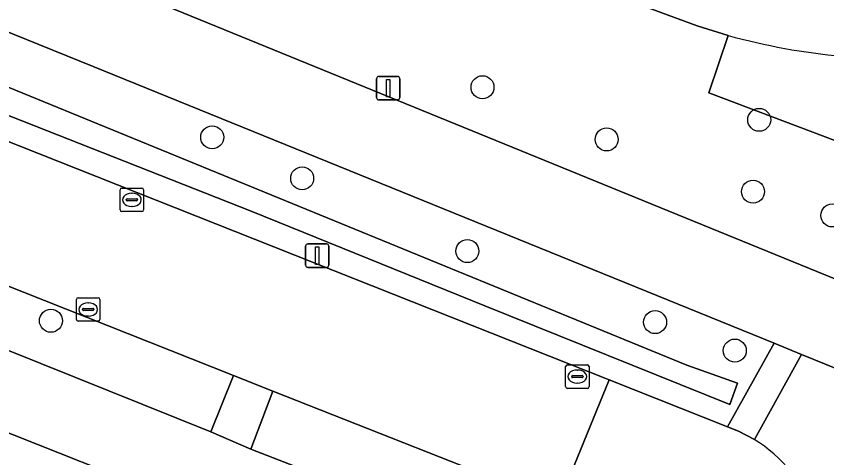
# Model space of a CAD drawing. Extents: x 157320 to 158835, y 386650 to 388491.
# Drawn here: x 158191.75 to 158226.29, y 387310.17 to 387328.97 of the extents above; entities that cross this region are included whole.
import ezdxf

# ---------------------------------------------------------------- set-up
doc = ezdxf.new("R2010")
doc.units = 0
for name, color, linetype in [('IMGEO_Berm_groen', 7, 'Continuous'), ('IMGEO_Boom', 7, 'Continuous'), ('IMGEO_Erf', 7, 'Continuous'), ('IMGEO_Fietspad_gesloten', 7, 'Continuous'), ('IMGEO_Fietspad_halfverhard', 7, 'Continuous'), ('IMGEO_Greppel_droge_sloot', 7, 'Continuous'), ('IMGEO_Groenvoorziening', 7, 'Continuous'), ('IMGEO_Kolk', 7, 'Continuous'), ('IMGEO_Lichtmast', 7, 'Continuous'), ('IMGEO_Pand', 7, 'Continuous'), ('IMGEO_Rijbaan_lokaal_gesloten', 7, 'Continuous'), ('IMGEO_Voetpad_open', 7, 'Continuous')]:
    doc.layers.add(name, color=color, linetype=linetype)

msp = doc.modelspace()

# ---------------------------------------------------------------- linework, layer by layer
at = {"layer": 'IMGEO_Berm_groen'}
for points in [[(158221.254, 387325.716), (158222.09, 387328.153), (158220.759, 387328.558), (158195.012, 387338.047), (158183.983, 387342.334)], [(158181.754, 387341.023), (158179.894, 387336.819), (158196.427, 387330.121), (158233.586, 387314.953), (158272.994, 387299.418), (158274.047, 387299.005), (158289.751, 387292.854), (158290.188, 387292.683)], [(158177.571, 387329.112), (158217.018, 387313.487), (158222.051, 387311.493), (158224.046, 387315.044), (158195.029, 387326.837), (158178.354, 387333.585)], [(158303.572, 387286.624), (158318.728, 387279.136), (158325.698, 387275.321), (158327.063, 387274.562), (158336.5, 387283.714), (158337.037, 387284.479), (158331.318, 387286.752), (158282.199, 387306.464), (158278.806, 387307.93), (158276.895, 387304.182), (158265.187, 387309.099), (158221.254, 387325.716)]]:
    msp.add_lwpolyline(points, dxfattribs=at)
msp.add_lwpolyline([(158187.304, 387327.627), (158220.325, 387314.118), (158222.485, 387313.349), (158222.156, 387312.434), (158211.722, 387316.644), (158201.765, 387320.671), (158189.611, 387325.448), (158179.141, 387329.549), (158177.31, 387330.226), (158177.749, 387331.214)], close=True, dxfattribs=at)
at = {"layer": 'IMGEO_Boom'}
for centre in [(158211.617, 387325.948), (158223.406, 387324.56), (158200.102, 387323.817), (158216.908, 387323.725), (158203.934, 387322.067), (158223.145, 387321.502), (158226.519, 387320.489), (158210.971, 387318.97), (158193.23, 387316.004), (158218.971, 387315.946), (158222.367, 387314.735)]:
    msp.add_circle(centre, 0.489, dxfattribs=at)
at = {"layer": 'IMGEO_Erf'}
msp.add_lwpolyline([(158192.371, 387280.748), (158201.235, 387285.4), (158202.158, 387286.046), (158212.666, 387291.668), (158216.158, 387300.99), (158216.196, 387301.202), (158216.245, 387301.693), (158216.243, 387302.187), (158216.189, 387302.678), (158216.085, 387303.161), (158215.93, 387303.63), (158215.727, 387304.08), (158215.478, 387304.507), (158215.186, 387304.905), (158214.854, 387305.271), (158214.486, 387305.6), (158201.742, 387310.539), (158200.048, 387311.279), (158172.43, 387322.36), (158170.279, 387323.24), (158156.835, 387328.445)], dxfattribs=at)
msp.add_lwpolyline([(158187.529, 387303.287), (158186.474, 387302.714), (158186.195, 387303.228), (158186.728, 387303.535), (158185.52, 387305.721), (158189.153, 387307.696), (158190.685, 387311.518), (158198.358, 387308.486), (158197.986, 387307.545), (158201.15, 387306.291), (158203.112, 387305.513), (158203.483, 387306.446), (158213.734, 387302.382), (158212.072, 387298.205), (158201.372, 387292.438), (158198.42, 387297.878), (158195.529, 387296.309), (158193.515, 387300.122), (158192.433, 387302.167), (158189.116, 387300.367)], close=True, dxfattribs=at)
at = {"layer": 'IMGEO_Fietspad_gesloten'}
msp.add_lwpolyline([(158124.471, 387355.87), (158132.741, 387352.366), (158149.829, 387345.265), (158176.498, 387334.345), (158178.354, 387333.585), (158195.029, 387326.837), (158224.046, 387315.044), (158225.213, 387314.57), (158232.134, 387311.757), (158271.569, 387296.126), (158272.304, 387295.835), (158288.418, 387289.45), (158289.751, 387292.854), (158274.047, 387299.005), (158272.994, 387299.418), (158233.586, 387314.953), (158196.427, 387330.121), (158179.894, 387336.819), (158178.012, 387337.588), (158134.371, 387355.421), (158125.75, 387359.161)], dxfattribs=at)
at = {"layer": 'IMGEO_Fietspad_halfverhard'}
msp.add_lwpolyline([(158225.213, 387314.57), (158224.046, 387315.044), (158222.051, 387311.493), (158222.531, 387311.303), (158223.199, 387310.95)], close=True, dxfattribs=at)
at = {"layer": 'IMGEO_Greppel_droge_sloot'}
msp.add_lwpolyline([(158177.31, 387330.226), (158179.141, 387329.549), (158189.611, 387325.448), (158201.765, 387320.671), (158211.722, 387316.644), (158222.156, 387312.434), (158222.485, 387313.349), (158220.325, 387314.118), (158187.304, 387327.627), (158177.749, 387331.214)], close=True, dxfattribs=at)
at = {"layer": 'IMGEO_Groenvoorziening'}
for points in [[(158222.09, 387328.153), (158221.254, 387325.716), (158265.187, 387309.099), (158276.895, 387304.182), (158278.806, 387307.93)], [(158232.134, 387311.757), (158225.213, 387314.57), (158223.199, 387310.95)], [(158214.851, 387308.211), (158202.682, 387313.005), (158201.742, 387310.539), (158214.486, 387305.6), (158214.854, 387305.271), (158215.186, 387304.905), (158215.478, 387304.507), (158215.727, 387304.08), (158215.93, 387303.63), (158216.085, 387303.161), (158218.345, 387304.178)]]:
    msp.add_lwpolyline(points, dxfattribs=at)
msp.add_lwpolyline([(158173.33, 387324.641), (158172.43, 387322.36), (158200.048, 387311.279), (158201.008, 387313.673)], close=True, dxfattribs=at)
for centre, radius, start, end in [((158229.435, 387354.638), 27.485, 254.5004, 264.7901), ((158220.075, 387305.844), 5.986, 18.9435, 58.5438)]:
    msp.add_arc(centre, radius, start, end, dxfattribs=at)
at = {"layer": 'IMGEO_Kolk'}
for p, q in [((158196.179, 387320.729), (158196.179, 387321.581)), ((158196.254, 387321.655), (158197.106, 387321.655)), ((158197.18, 387321.581), (158197.18, 387320.729)), ((158196.667, 387321.435), (158196.692, 387321.435)), ((158196.438, 387321.149), (158196.438, 387321.161)), ((158196.876, 387321.112), (158196.478, 387321.112)), ((158196.481, 387321.198), (158196.879, 387321.198)), ((158196.922, 387321.161), (158196.922, 387321.149)), ((158197.106, 387320.655), (158196.254, 387320.655)), ((158196.69, 387320.875), (158196.665, 387320.875)), ((158194.318, 387316.061), (158194.318, 387316.913)), ((158194.393, 387316.987), (158195.245, 387316.987)), ((158194.806, 387316.767), (158194.831, 387316.767)), ((158195.319, 387316.913), (158195.319, 387316.061)), ((158194.577, 387316.481), (158194.577, 387316.493)), ((158195.015, 387316.444), (158194.617, 387316.444)), ((158194.62, 387316.53), (158195.018, 387316.53)), ((158195.061, 387316.493), (158195.061, 387316.481)), ((158194.829, 387316.207), (158194.804, 387316.207)), ((158195.245, 387315.987), (158194.393, 387315.987)), ((158215.158, 387313.201), (158215.158, 387314.053)), ((158215.233, 387314.127), (158216.085, 387314.127)), ((158216.159, 387314.053), (158216.159, 387313.201)), ((158215.46, 387313.67), (158215.858, 387313.67)), ((158215.646, 387313.907), (158215.671, 387313.907)), ((158215.417, 387313.621), (158215.417, 387313.633)), ((158215.855, 387313.584), (158215.457, 387313.584)), ((158215.669, 387313.347), (158215.644, 387313.347)), ((158215.901, 387313.633), (158215.901, 387313.621)), ((158216.085, 387313.127), (158215.233, 387313.127))]:
    msp.add_line(p, q, dxfattribs=at)
for points in [[(158196.179, 387320.729), (158196.179, 387321.581)], [(158196.254, 387321.655), (158197.106, 387321.655)], [(158197.18, 387321.581), (158197.18, 387320.729)], [(158197.106, 387320.655), (158196.254, 387320.655)], [(158194.318, 387316.061), (158194.318, 387316.913)], [(158194.393, 387316.987), (158195.245, 387316.987)], [(158195.319, 387316.913), (158195.319, 387316.061)], [(158195.245, 387315.987), (158194.393, 387315.987)], [(158215.158, 387313.201), (158215.158, 387314.053)], [(158215.233, 387314.127), (158216.085, 387314.127)], [(158216.159, 387314.053), (158216.159, 387313.201)], [(158216.085, 387313.127), (158215.233, 387313.127)]]:
    msp.add_lwpolyline(points, dxfattribs=at)
for centre, radius, start, end in [((158196.256, 387321.579), 0.0765, 91.552, 178.448), ((158196.256, 387321.579), 0.0765, 91.552, 178.448), ((158197.104, 387321.579), 0.0765, 1.552, 88.448), ((158197.104, 387321.579), 0.0765, 1.552, 88.448), ((158196.478, 387321.158), 0.0403, 85.8775, 175.7526), ((158196.475, 387321.148), 0.0366, 178.938, 274.7102), ((158196.879, 387321.155), 0.043, 264.8664, 352.4533), ((158196.883, 387321.16), 0.0386, 1.7309, 96.639), ((158196.256, 387320.731), 0.0765, 181.552, 268.448), ((158196.256, 387320.731), 0.0765, 181.552, 268.448), ((158197.104, 387320.731), 0.0765, 271.552, 358.448), ((158197.104, 387320.731), 0.0765, 271.552, 358.448), ((158194.395, 387316.911), 0.0765, 91.552, 178.448), ((158194.395, 387316.911), 0.0765, 91.552, 178.448), ((158195.243, 387316.911), 0.0765, 1.552, 88.448), ((158195.243, 387316.911), 0.0765, 1.552, 88.448), ((158194.617, 387316.49), 0.0403, 85.8775, 175.7526), ((158194.614, 387316.48), 0.0366, 178.938, 274.7102), ((158195.018, 387316.487), 0.043, 264.8664, 352.4533), ((158195.022, 387316.492), 0.0386, 1.7309, 96.639), ((158194.395, 387316.063), 0.0765, 181.552, 268.448), ((158194.395, 387316.063), 0.0765, 181.552, 268.448), ((158195.243, 387316.063), 0.0765, 271.552, 358.448), ((158195.243, 387316.063), 0.0765, 271.552, 358.448), ((158215.235, 387314.051), 0.0765, 91.552, 178.448), ((158215.235, 387314.051), 0.0765, 91.552, 178.448), ((158216.083, 387314.051), 0.0765, 1.552, 88.448), ((158216.083, 387314.051), 0.0765, 1.552, 88.448), ((158215.457, 387313.63), 0.0403, 85.8775, 175.7526), ((158215.862, 387313.632), 0.0386, 1.7309, 96.639), ((158215.454, 387313.62), 0.0366, 178.938, 274.7102), ((158215.858, 387313.627), 0.043, 264.8664, 352.4533), ((158215.235, 387313.203), 0.0765, 181.552, 268.448), ((158215.235, 387313.203), 0.0765, 181.552, 268.448), ((158216.083, 387313.203), 0.0765, 271.552, 358.448), ((158216.083, 387313.203), 0.0765, 271.552, 358.448)]:
    msp.add_arc(centre, radius, start, end, dxfattribs=at)
for centre, major_axis, ratio, start_param, end_param in [((158196.666, 387321.155), (-0.387, 0.002), 0.722429, 4.712389, 7.853982), ((158196.691, 387321.155), (-0.39, 0.002), 0.717154, 1.570796, 4.712389), ((158194.805, 387316.487), (-0.387, 0.002), 0.722429, 4.712389, 7.853982), ((158194.83, 387316.487), (-0.39, 0.002), 0.717154, 1.570796, 4.712389), ((158215.645, 387313.627), (-0.387, 0.002), 0.722429, 4.712389, 7.853982), ((158215.67, 387313.627), (-0.39, 0.002), 0.717154, 1.570796, 4.712389)]:
    msp.add_ellipse(centre, major_axis=major_axis, ratio=ratio, start_param=start_param, end_param=end_param, dxfattribs=at)
at = {"layer": 'IMGEO_Lichtmast'}
for p, q in [((158207.101, 387325.508), (158207.101, 387326.308)), ((158207.101, 387326.308), (158207.101, 387325.508)), ((158207.201, 387326.408), (158207.991, 387326.408)), ((158207.991, 387326.408), (158207.201, 387326.408)), ((158208.091, 387326.308), (158208.091, 387325.508)), ((158208.091, 387325.508), (158208.091, 387326.308)), ((158207.991, 387325.408), (158207.201, 387325.408)), ((158207.201, 387325.408), (158207.991, 387325.408)), ((158204.08, 387318.378), (158204.08, 387319.178)), ((158204.08, 387319.178), (158204.08, 387318.378)), ((158204.18, 387319.278), (158204.97, 387319.278)), ((158204.97, 387319.278), (158204.18, 387319.278)), ((158205.07, 387319.178), (158205.07, 387318.378)), ((158205.07, 387318.378), (158205.07, 387319.178)), ((158204.97, 387318.278), (158204.18, 387318.278)), ((158204.18, 387318.278), (158204.97, 387318.278))]:
    msp.add_line(p, q, dxfattribs=at)
for points in [[(158207.521, 387326.283), (158207.671, 387326.283), (158207.671, 387325.533), (158207.521, 387325.533), (158207.521, 387326.283)], [(158204.5, 387319.153), (158204.65, 387319.153), (158204.65, 387318.403), (158204.5, 387318.403), (158204.5, 387319.153)]]:
    msp.add_lwpolyline(points, dxfattribs=at)
for centre, start, end in [((158207.201, 387326.308), 90, 180), ((158207.201, 387326.308), 90, 180), ((158207.991, 387326.308), 0, 90), ((158207.991, 387326.308), 360, 90), ((158207.201, 387325.508), 180, 270), ((158207.201, 387325.508), 180, 270), ((158207.991, 387325.508), 270, 0), ((158207.991, 387325.508), 270, 0), ((158204.18, 387319.178), 90, 180), ((158204.18, 387319.178), 90, 180), ((158204.97, 387319.178), 0, 90), ((158204.97, 387319.178), 360, 90), ((158204.18, 387318.378), 180, 270), ((158204.18, 387318.378), 180, 270), ((158204.97, 387318.378), 270, 0), ((158204.97, 387318.378), 270, 0)]:
    msp.add_arc(centre, 0.1, start, end, dxfattribs=at)
at = {"layer": 'IMGEO_Pand'}
msp.add_lwpolyline([(158203.483, 387306.446), (158203.112, 387305.513), (158201.15, 387306.291), (158197.986, 387307.545), (158198.358, 387308.486), (158190.685, 387311.518), (158189.153, 387307.696), (158185.52, 387305.721), (158186.728, 387303.535), (158186.195, 387303.228), (158186.474, 387302.714), (158187.529, 387303.287), (158189.116, 387300.367), (158192.433, 387302.167), (158193.515, 387300.122), (158195.529, 387296.309), (158198.42, 387297.878), (158201.372, 387292.438), (158212.072, 387298.205), (158213.734, 387302.382)], close=True, dxfattribs=at)
at = {"layer": 'IMGEO_Rijbaan_lokaal_gesloten'}
for points in [[(158179.422, 387344.213), (158179.953, 387344), (158183.983, 387342.334), (158195.012, 387338.047), (158220.759, 387328.558), (158222.09, 387328.153)], [(158223.199, 387310.95), (158222.531, 387311.303), (158222.051, 387311.493), (158217.018, 387313.487), (158214.851, 387308.211)]]:
    msp.add_lwpolyline(points, dxfattribs=at)
msp.add_lwpolyline([(158177.571, 387329.112), (158173.509, 387330.714), (158160.877, 387335.746), (158158.741, 387330.384), (158171.172, 387325.505), (158173.33, 387324.641), (158201.008, 387313.673), (158202.682, 387313.005), (158214.851, 387308.211), (158217.018, 387313.487)], close=True, dxfattribs=at)
for centre, radius, start, end in [((158229.435, 387354.638), 27.485, 254.5004, 264.7901), ((158220.075, 387305.844), 5.986, 18.9435, 58.5438)]:
    msp.add_arc(centre, radius, start, end, dxfattribs=at)
at = {"layer": 'IMGEO_Voetpad_open'}
msp.add_lwpolyline([(158202.682, 387313.005), (158201.008, 387313.673), (158200.048, 387311.279), (158201.742, 387310.539)], close=True, dxfattribs=at)

doc.saveas('drawing.dxf')
